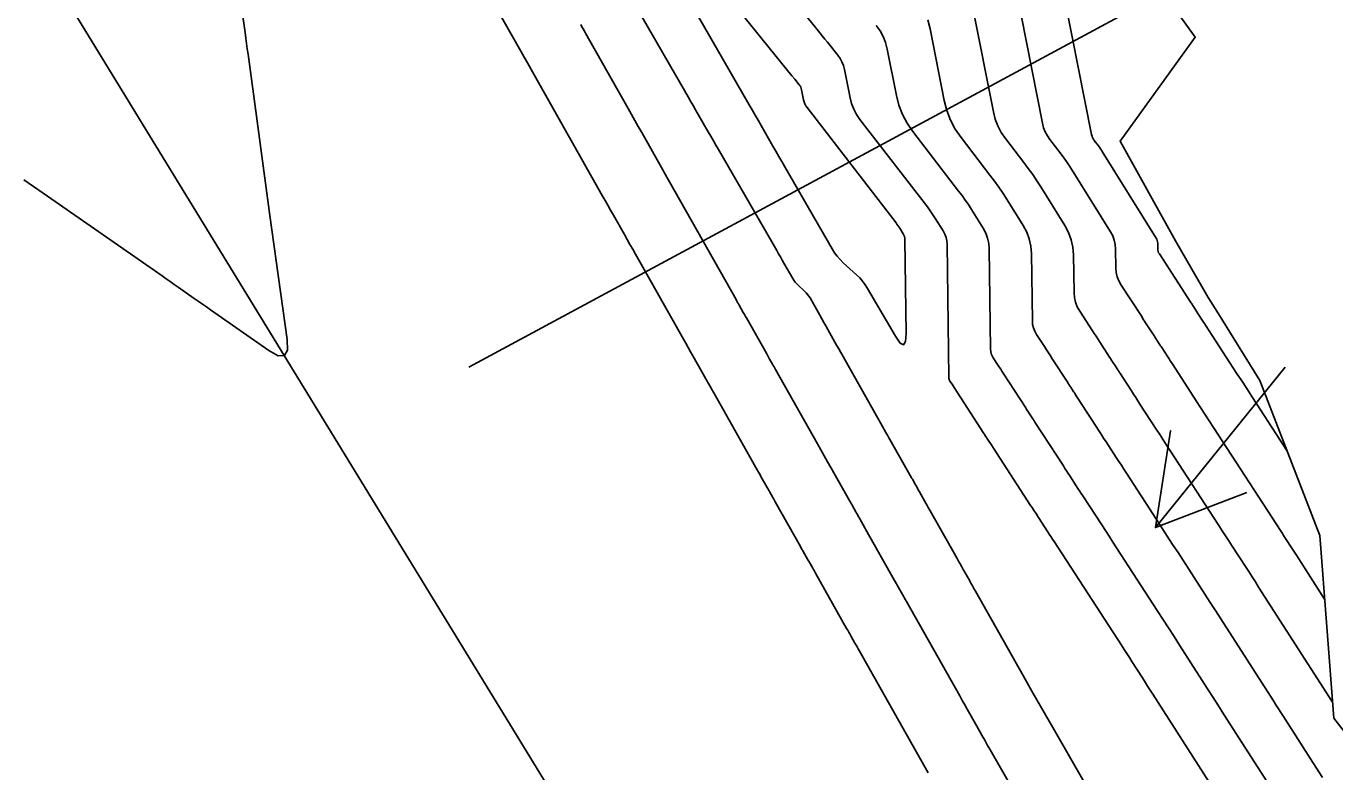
# Model space of a CAD drawing. Extents: x 954385 to 988206, y 1868364 to 1924553.
# Drawn here: x 956480 to 956560.2, y 1921944.1 to 1921989.8 of the extents above; entities that cross this region are included whole.
import ezdxf

# ---------------------------------------------------------------- set-up
doc = ezdxf.new("R2010")
doc.units = 0
for name, color, linetype in [('24', 7, 'Continuous'), ('26', 7, 'Continuous'), ('6', 7, 'Continuous'), ('7', 7, 'Continuous'), ('Default', 7, 'Continuous')]:
    doc.layers.add(name, color=color, linetype=linetype)

msp = doc.modelspace()

# ---------------------------------------------------------------- linework, layer by layer
at = {"layer": '24'}
msp.add_lwpolyline([(956497.027, 1922061.233), (956502.715, 1922052.99), (956507.212, 1922044.018), (956513.572, 1922036.186), (956519.996, 1922028.393), (956526.85, 1922020.864), (956533.257, 1922013.06), (956539.669, 1922005.26), (956545.778, 1921997.275), (956551.627, 1921989.13), (956547.02, 1921982.764), (956550.427, 1921976.672), (956552.417, 1921973.201), (956552.959, 1921972.36), (956555.583, 1921968.104), (956559.252, 1921958.625), (956560.105, 1921947.424), (956566.289, 1921939.484)], dxfattribs=at)
at = {"layer": '26'}
for points in [[(956507.131, 1921968.928), (956580.998, 1922008.753), (956577.848, 1922003.647), (956580.998, 1922008.753), (956575, 1922008.928)], [(956557.131, 1921968.928), (956549.189, 1921959.1), (956550.121, 1921965.027), (956549.189, 1921959.1), (956554.788, 1921961.256)]]:
    msp.add_lwpolyline(points, dxfattribs=at)
at = {"layer": '6'}
for points in [[(956508.201, 1921992.035), (956510.323, 1921988.277), (956510.527, 1921987.916), (956510.731, 1921987.554), (956510.935, 1921987.193), (956511.139, 1921986.832), (956515.314, 1921979.442), (956515.483, 1921979.142), (956515.653, 1921978.843), (956515.822, 1921978.543), (956515.991, 1921978.243), (956516.667, 1921977.044), (956516.836, 1921976.745), (956517.005, 1921976.445), (956517.174, 1921976.145), (956517.343, 1921975.846), (956520.28, 1921970.645), (956520.426, 1921970.386), (956520.571, 1921970.128), (956520.717, 1921969.87), (956520.862, 1921969.612), (956521.655, 1921968.206), (956521.696, 1921968.134), (956521.736, 1921968.063), (956521.776, 1921967.991), (956521.817, 1921967.92), (956521.978, 1921967.634), (956522.019, 1921967.563), (956522.059, 1921967.491), (956522.1, 1921967.42), (956522.14, 1921967.348), (956524.725, 1921962.771), (956524.802, 1921962.635), (956524.878, 1921962.499), (956524.955, 1921962.364), (956525.031, 1921962.228), (956525.408, 1921961.56), (956525.449, 1921961.487), (956525.49, 1921961.415), (956525.531, 1921961.342), (956525.572, 1921961.269), (956525.737, 1921960.978), (956525.778, 1921960.906), (956525.819, 1921960.833), (956525.86, 1921960.76), (956525.901, 1921960.688), (956527.45, 1921957.937), (956527.46, 1921957.919), (956527.562, 1921957.741), (956527.591, 1921957.69), (956527.62, 1921957.639), (956527.886, 1921957.17), (956527.905, 1921957.136), (956527.949, 1921957.058), (956527.962, 1921957.036), (956528.201, 1921956.612), (956528.243, 1921956.537), (956528.285, 1921956.463), (956528.327, 1921956.388), (956528.369, 1921956.314), (956530.279, 1921952.925), (956530.342, 1921952.812), (956530.406, 1921952.699), (956530.47, 1921952.586), (956530.533, 1921952.474), (956530.788, 1921952.022), (956530.852, 1921951.909), (956530.915, 1921951.797), (956530.979, 1921951.684), (956531.043, 1921951.571), (956535.267, 1921944.088)], [(956559.416, 1921943.799), (956558.827, 1921944.72), (956557.026, 1921947.532), (956556.874, 1921947.771), (956556.721, 1921948.009), (956556.568, 1921948.248), (956556.415, 1921948.486), (956553.201, 1921953.505), (956552.874, 1921954.014), (956552.547, 1921954.522), (956552.219, 1921955.031), (956551.89, 1921955.538), (956550.572, 1921957.568), (956550.243, 1921958.075), (956549.913, 1921958.582), (956549.584, 1921959.09), (956549.255, 1921959.597), (956547.412, 1921962.438), (956547.257, 1921962.676), (956547.102, 1921962.915), (956546.947, 1921963.153), (956546.793, 1921963.392), (956546.173, 1921964.346), (956546.018, 1921964.584), (956545.864, 1921964.822), (956545.709, 1921965.061), (956545.554, 1921965.299), (956544.424, 1921967.042), (956544.38, 1921967.111), (956544.335, 1921967.179), (956544.246, 1921967.317), (956544.224, 1921967.351), (956544.202, 1921967.385), (956544.18, 1921967.42), (956544.157, 1921967.454), (956544.001, 1921967.694), (956543.984, 1921967.72), (956543.967, 1921967.746), (956543.926, 1921967.811), (956543.901, 1921967.85), (956543.846, 1921967.935), (956543.815, 1921967.982), (956542.874, 1921969.433), (956542.753, 1921969.62), (956542.631, 1921969.808), (956542.51, 1921969.995), (956542.388, 1921970.182), (956541.901, 1921970.932), (956541.794, 1921971.124), (956541.717, 1921971.325), (956541.669, 1921971.535), (956541.651, 1921971.754), (956541.595, 1921975.884), (956541.558, 1921976.338), (956541.463, 1921976.775), (956541.307, 1921977.195), (956541.092, 1921977.597), (956540.112, 1921979.169), (956539.863, 1921979.559), (956539.603, 1921979.942), (956539.335, 1921980.319), (956539.057, 1921980.689), (956537.287, 1921982.988), (956536.93, 1921983.508), (956536.641, 1921984.059), (956536.417, 1921984.639), (956536.26, 1921985.25), (956535.389, 1921989.654), (956535.246, 1921990.203)]]:
    msp.add_lwpolyline(points, dxfattribs=at)
at = {"layer": '7'}
for points in [[(956492.111, 1921998.598), (956493.433, 1921989.413), (956493.48, 1921989.083), (956493.527, 1921988.752), (956493.572, 1921988.421), (956493.618, 1921988.091), (956494.913, 1921978.521), (956494.954, 1921978.223), (956494.994, 1921977.926), (956495.035, 1921977.629), (956495.077, 1921977.331), (956496.013, 1921970.628), (956496.029, 1921969.97), (956495.846, 1921969.635), (956495.465, 1921969.625), (956494.886, 1921969.938), (956491.31, 1921972.445), (956491.064, 1921972.618), (956490.819, 1921972.79), (956490.573, 1921972.962), (956490.327, 1921973.134), (956489.344, 1921973.824), (956489.098, 1921973.996), (956488.852, 1921974.168), (956488.606, 1921974.339), (956488.359, 1921974.511), (956481.061, 1921979.581), (956480.471, 1921979.992), (956479.882, 1921980.404)], [(956523.983, 1921995.159), (956528.471, 1921989.602), (956528.628, 1921989.407), (956528.786, 1921989.212), (956528.944, 1921989.017), (956529.101, 1921988.821), (956529.732, 1921988.04), (956529.876, 1921987.839), (956529.993, 1921987.625), (956530.083, 1921987.397), (956530.145, 1921987.158), (956530.487, 1921985.429), (956530.58, 1921985.067), (956530.712, 1921984.724), (956530.884, 1921984.398), (956531.094, 1921984.09), (956535.22, 1921978.735), (956535.352, 1921978.559), (956535.479, 1921978.38), (956535.603, 1921978.198), (956535.721, 1921978.012), (956536.187, 1921977.265), (956536.289, 1921977.074), (956536.363, 1921976.874), (956536.409, 1921976.667), (956536.426, 1921976.451), (956536.538, 1921968.292), (956536.543, 1921968.235), (956536.555, 1921968.18), (956536.575, 1921968.128), (956536.603, 1921968.077), (956536.731, 1921967.882), (956536.794, 1921967.784), (956536.858, 1921967.686), (956538.685, 1921964.869), (956538.717, 1921964.818), (956538.75, 1921964.768), (956538.848, 1921964.617), (956538.87, 1921964.581), (956539.201, 1921964.073), (956539.226, 1921964.036), (956539.268, 1921963.97), (956539.274, 1921963.961), (956541.543, 1921960.462), (956541.631, 1921960.326), (956541.72, 1921960.191), (956541.896, 1921959.919), (956541.984, 1921959.783), (956542.072, 1921959.648), (956542.584, 1921958.858), (956542.684, 1921958.704), (956542.784, 1921958.55), (956542.884, 1921958.396), (956542.984, 1921958.242), (956547.108, 1921951.89), (956547.27, 1921951.641), (956547.431, 1921951.392), (956547.591, 1921951.143), (956547.751, 1921950.893), (956548.391, 1921949.894), (956548.551, 1921949.644), (956548.711, 1921949.394), (956548.871, 1921949.144), (956549.031, 1921948.895), (956556.437, 1921937.327)], [(956521.213, 1921993.856), (956526.929, 1921986.777), (956527.097, 1921986.569), (956527.377, 1921986.223), (956527.428, 1921986.151), (956527.469, 1921986.075), (956527.501, 1921985.995), (956527.523, 1921985.909), (956527.644, 1921985.296), (956527.677, 1921985.168), (956527.724, 1921985.046), (956527.785, 1921984.93), (956527.86, 1921984.821), (956533.301, 1921977.758), (956533.36, 1921977.679), (956533.417, 1921977.598), (956533.473, 1921977.517), (956533.526, 1921977.434), (956533.734, 1921977.099), (956533.78, 1921977.013), (956533.813, 1921976.924), (956533.834, 1921976.831), (956533.842, 1921976.734), (956533.92, 1921970.997), (956533.887, 1921970.493), (956533.768, 1921970.296), (956533.565, 1921970.404), (956533.276, 1921970.817), (956531.565, 1921973.741), (956531.418, 1921973.971), (956531.255, 1921974.189), (956531.077, 1921974.393), (956530.882, 1921974.584), (956530.071, 1921975.323), (956529.877, 1921975.515), (956529.699, 1921975.719), (956529.537, 1921975.937), (956529.392, 1921976.168), (956526.493, 1921981.204), (956526.311, 1921981.519), (956526.129, 1921981.835), (956525.947, 1921982.151), (956525.765, 1921982.467), (956525.037, 1921983.73), (956524.855, 1921984.046), (956524.673, 1921984.362), (956524.491, 1921984.677), (956524.309, 1921984.993), (956520.728, 1921991.207)], [(956543.255, 1921993.398), (956545.279, 1921983.166), (956545.305, 1921983.067), (956545.341, 1921982.973), (956545.388, 1921982.884), (956545.445, 1921982.8), (956545.697, 1921982.473), (956545.759, 1921982.391), (956545.819, 1921982.307), (956545.877, 1921982.221), (956545.932, 1921982.134), (956549.234, 1921976.835), (956549.274, 1921976.76), (956549.303, 1921976.683), (956549.321, 1921976.602), (956549.327, 1921976.518), (956549.332, 1921976.175), (956549.339, 1921976.091), (956549.357, 1921976.01), (956549.387, 1921975.933), (956549.428, 1921975.86), (956551.355, 1921972.893), (956551.418, 1921972.795), (956551.516, 1921972.645), (956551.524, 1921972.632), (956551.656, 1921972.426), (956551.667, 1921972.408), (956551.69, 1921972.373), (956552.017, 1921971.868), (956552.056, 1921971.807), (956552.095, 1921971.747), (956552.192, 1921971.597), (956552.251, 1921971.506), (956554.163, 1921968.561), (956554.471, 1921968.087), (956554.779, 1921967.612), (956555.087, 1921967.138), (956555.395, 1921966.663), (956557.243, 1921963.815)], [(956540.633, 1921992.15), (956542.273, 1921983.861), (956542.342, 1921983.591), (956542.441, 1921983.335), (956542.569, 1921983.092), (956542.726, 1921982.863), (956543.413, 1921981.971), (956543.582, 1921981.746), (956543.745, 1921981.517), (956543.902, 1921981.284), (956544.054, 1921981.047), (956546.441, 1921977.216), (956546.574, 1921976.967), (956546.67, 1921976.708), (956546.729, 1921976.438), (956546.752, 1921976.157), (956546.768, 1921975.011), (956546.79, 1921974.73), (956546.851, 1921974.461), (956546.95, 1921974.203), (956547.088, 1921973.957), (956548.347, 1921972.019), (956548.407, 1921971.925), (956548.468, 1921971.832), (956548.529, 1921971.738), (956548.59, 1921971.644), (956548.946, 1921971.095), (956548.963, 1921971.07), (956548.995, 1921971.019), (956549.081, 1921970.885), (956549.102, 1921970.852), (956549.124, 1921970.818), (956549.179, 1921970.733), (956549.201, 1921970.7), (956549.212, 1921970.683), (956549.42, 1921970.36), (956549.459, 1921970.301), (956549.497, 1921970.242), (956549.536, 1921970.182), (956549.574, 1921970.123), (956549.946, 1921969.549), (956550.021, 1921969.434), (956550.096, 1921969.318), (956550.171, 1921969.203), (956550.246, 1921969.088), (956551.689, 1921966.865), (956551.955, 1921966.456), (956552.22, 1921966.047), (956552.486, 1921965.637), (956552.751, 1921965.228), (956556.886, 1921958.855), (956556.964, 1921958.735), (956557.042, 1921958.615), (956557.12, 1921958.495), (956557.198, 1921958.375), (956557.51, 1921957.895), (956557.588, 1921957.774), (956557.665, 1921957.654), (956557.743, 1921957.534), (956557.82, 1921957.413), (956559.55, 1921954.713)], [(956560.031, 1921948.402), (956555.511, 1921955.459), (956555.309, 1921955.774), (956555.106, 1921956.088), (956554.903, 1921956.402), (956554.7, 1921956.716), (956553.885, 1921957.971), (956553.681, 1921958.285), (956553.478, 1921958.599), (956553.274, 1921958.912), (956553.07, 1921959.226), (956550.081, 1921963.833), (956549.871, 1921964.157), (956549.661, 1921964.481), (956549.451, 1921964.804), (956549.241, 1921965.128), (956548.24, 1921966.669), (956548.11, 1921966.87), (956547.98, 1921967.07), (956547.85, 1921967.271), (956547.719, 1921967.472), (956546.999, 1921968.583), (956546.969, 1921968.629), (956546.938, 1921968.676), (956546.908, 1921968.723), (956546.878, 1921968.77), (956546.734, 1921968.992), (956546.715, 1921969.022), (956546.696, 1921969.051), (956546.677, 1921969.08), (956546.658, 1921969.11), (956546.566, 1921969.25), (956546.543, 1921969.286), (956546.52, 1921969.321), (956546.459, 1921969.417), (956546.438, 1921969.45), (956546.395, 1921969.516), (956546.381, 1921969.538), (956545.761, 1921970.494), (956545.655, 1921970.657), (956545.55, 1921970.82), (956545.444, 1921970.982), (956545.338, 1921971.145), (956544.55, 1921972.359), (956544.403, 1921972.622), (956544.298, 1921972.897), (956544.233, 1921973.184), (956544.208, 1921973.484), (956544.176, 1921975.795), (956544.138, 1921976.273), (956544.037, 1921976.733), (956543.874, 1921977.174), (956543.648, 1921977.597), (956542.175, 1921979.96), (956541.928, 1921980.347), (956541.671, 1921980.727), (956541.404, 1921981.101), (956541.128, 1921981.469), (956540.006, 1921982.925), (956539.75, 1921983.3), (956539.541, 1921983.697), (956539.38, 1921984.115), (956539.267, 1921984.555), (956538.011, 1921990.902)], [(956547.111, 1921939.523), (956543.204, 1921946.323), (956542.677, 1921947.242), (956542.152, 1921948.162), (956541.629, 1921949.083), (956541.107, 1921950.005), (956538.171, 1921955.206), (956538.077, 1921955.373), (956537.983, 1921955.54), (956537.889, 1921955.707), (956537.795, 1921955.873), (956537.418, 1921956.541), (956537.324, 1921956.707), (956537.23, 1921956.874), (956537.136, 1921957.041), (956537.042, 1921957.208), (956535.403, 1921960.117), (956535.34, 1921960.229), (956535.277, 1921960.341), (956535.214, 1921960.452), (956535.151, 1921960.564), (956534.843, 1921961.109), (956534.808, 1921961.171), (956534.773, 1921961.233), (956534.738, 1921961.295), (956534.703, 1921961.356), (956534.513, 1921961.692), (956534.493, 1921961.727), (956534.474, 1921961.761), (956534.423, 1921961.853), (956534.408, 1921961.879), (956534.306, 1921962.057), (956534.293, 1921962.08), (956534.279, 1921962.103), (956534.266, 1921962.126), (956534.253, 1921962.149), (956532.931, 1921964.496), (956532.87, 1921964.605), (956532.808, 1921964.715), (956532.746, 1921964.824), (956532.685, 1921964.934), (956532.376, 1921965.48), (956532.19, 1921965.808), (956530.188, 1921969.353), (956530.058, 1921969.584), (956529.927, 1921969.816), (956529.797, 1921970.047), (956529.666, 1921970.278), (956529.128, 1921971.233), (956529.006, 1921971.45), (956528.883, 1921971.667), (956528.761, 1921971.883), (956528.639, 1921972.1), (956528.039, 1921973.165), (956527.968, 1921973.279), (956527.89, 1921973.386), (956527.802, 1921973.487), (956527.707, 1921973.582), (956527.308, 1921973.946), (956527.212, 1921974.04), (956527.124, 1921974.141), (956527.045, 1921974.248), (956526.973, 1921974.362), (956526.439, 1921975.289), (956526.328, 1921975.482), (956526.217, 1921975.676), (956526.105, 1921975.869), (956525.994, 1921976.063), (956522.424, 1921982.258), (956522.269, 1921982.527), (956522.114, 1921982.796), (956521.959, 1921983.064), (956521.804, 1921983.333), (956521.184, 1921984.408), (956521.029, 1921984.677), (956520.874, 1921984.946), (956520.719, 1921985.215), (956520.564, 1921985.484), (956517.533, 1921990.741)], [(956513.993, 1921989.91), (956514.068, 1921989.776), (956514.144, 1921989.643), (956514.219, 1921989.509), (956514.295, 1921989.375), (956516.899, 1921984.768), (956517.105, 1921984.402), (956517.312, 1921984.035), (956517.519, 1921983.669), (956517.726, 1921983.303), (956519.041, 1921980.975), (956519.091, 1921980.887), (956523.504, 1921973.062), (956523.552, 1921972.977), (956523.6, 1921972.892), (956523.647, 1921972.808), (956523.695, 1921972.723), (956523.951, 1921972.271), (956524.013, 1921972.16), (956524.091, 1921972.022), (956524.122, 1921971.967), (956524.138, 1921971.939), (956525.383, 1921969.738), (956525.428, 1921969.659), (956525.473, 1921969.579), (956525.518, 1921969.5), (956525.562, 1921969.42), (956525.742, 1921969.102), (956525.787, 1921969.023), (956525.832, 1921968.943), (956525.877, 1921968.864), (956525.921, 1921968.784), (956528.489, 1921964.232), (956528.695, 1921963.867), (956528.901, 1921963.502), (956529.107, 1921963.137), (956529.313, 1921962.773), (956530.468, 1921960.726), (956530.509, 1921960.655), (956530.549, 1921960.584), (956530.589, 1921960.513), (956530.629, 1921960.442), (956530.841, 1921960.066), (956530.855, 1921960.041), (956530.869, 1921960.017), (956530.883, 1921959.992), (956530.897, 1921959.967), (956531.002, 1921959.783), (956531.01, 1921959.768), (956531.058, 1921959.685), (956531.08, 1921959.645), (956531.287, 1921959.277), (956531.324, 1921959.211), (956531.36, 1921959.145), (956531.398, 1921959.079), (956531.435, 1921959.014), (956533.213, 1921955.862), (956533.274, 1921955.755), (956533.334, 1921955.647), (956533.395, 1921955.54), (956533.456, 1921955.432), (956533.698, 1921955.003), (956533.758, 1921954.895), (956533.819, 1921954.788), (956533.879, 1921954.68), (956533.94, 1921954.573), (956537.204, 1921948.787), (956537.357, 1921948.515), (956537.51, 1921948.244), (956537.663, 1921947.972), (956537.816, 1921947.701), (956538.429, 1921946.615), (956538.583, 1921946.344), (956538.737, 1921946.073), (956538.891, 1921945.802), (956539.046, 1921945.532), (956541.871, 1921940.621)], [(956557.314, 1921941.52), (956553.383, 1921947.66), (956553.05, 1921948.181), (956552.716, 1921948.702), (956552.383, 1921949.222), (956552.049, 1921949.743), (956550.671, 1921951.894), (956550.33, 1921952.426), (956549.988, 1921952.957), (956549.645, 1921953.488), (956549.302, 1921954.018), (956546.8, 1921957.871), (956546.575, 1921958.218), (956546.349, 1921958.566), (956546.123, 1921958.914), (956545.897, 1921959.262), (956544.742, 1921961.043), (956544.642, 1921961.196), (956544.543, 1921961.349), (956544.444, 1921961.502), (956544.344, 1921961.655), (956543.946, 1921962.268), (956543.847, 1921962.421), (956543.748, 1921962.574), (956543.648, 1921962.728), (956543.549, 1921962.881), (956541.849, 1921965.501), (956541.807, 1921965.567), (956541.736, 1921965.676), (956541.708, 1921965.72), (956541.679, 1921965.764), (956541.436, 1921966.138), (956541.42, 1921966.163), (956541.377, 1921966.229), (956541.303, 1921966.343), (956541.277, 1921966.384), (956541.25, 1921966.425), (956539.866, 1921968.559), (956539.789, 1921968.677), (956539.713, 1921968.796), (956539.636, 1921968.914), (956539.559, 1921969.032), (956539.252, 1921969.505), (956539.185, 1921969.626), (956539.136, 1921969.752), (956539.106, 1921969.885), (956539.095, 1921970.023), (956539.01, 1921976.167), (956538.984, 1921976.502), (956538.913, 1921976.825), (956538.798, 1921977.134), (956538.639, 1921977.431), (956537.917, 1921978.591), (956537.733, 1921978.878), (956537.541, 1921979.161), (956537.343, 1921979.439), (956537.138, 1921979.712), (956534.329, 1921983.36), (956533.982, 1921983.866), (956533.7, 1921984.402), (956533.483, 1921984.967), (956533.33, 1921985.562), (956532.767, 1921988.406), (956532.664, 1921988.8), (956532.517, 1921989.174), (956532.325, 1921989.527), (956532.088, 1921989.858)]]:
    msp.add_lwpolyline(points, dxfattribs=at)
at = {"layer": 'Default'}
msp.add_line((957221.14, 1920784.239), (956045.796, 1922705.182), dxfattribs=at)

doc.saveas('drawing.dxf')
